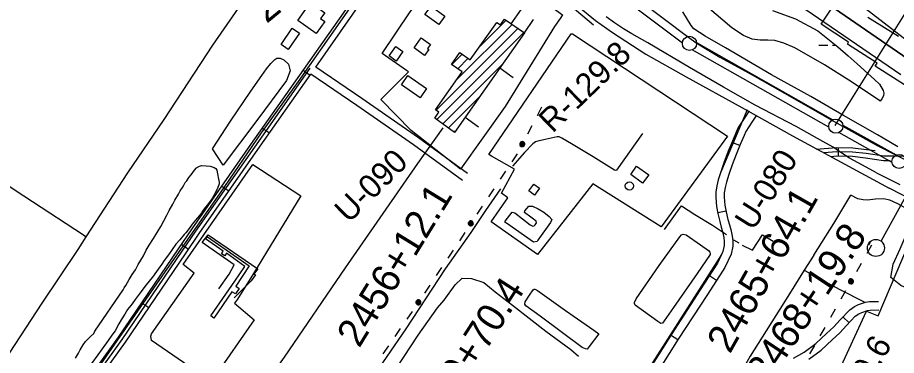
# Model space of a CAD drawing. Extents: x 3535183 to 3573198, y 534952 to 560562.
# Drawn here: x 3550386 to 3553490, y 545059 to 546252 of the extents above; entities that cross this region are included whole.
import ezdxf

# ---------------------------------------------------------------- set-up
doc = ezdxf.new("R2010")
doc.units = 0
for name, color, linetype in [('V-BLDG-OTLN', 7, 'Continuous'), ('V-DOMW-TANK', 7, 'Continuous'), ('V-DTCH-CNTR', 7, 'Continuous'), ('V-FLOD-BASE', 7, 'Continuous'), ('V-LEVE-TOET', 7, 'Continuous'), ('V-RIVR-EDGE', 7, 'Continuous'), ('V-RIVR-RANG', 7, 'Continuous'), ('V-RIVR-RANG-IDEN', 7, 'Continuous'), ('V-ROAD-CNTR', 7, 'Continuous'), ('V-RRAP-RVMT', 7, 'Continuous'), ('V-SITE-OTLN', 7, 'Continuous'), ('V-SITE-VEGE', 7, 'Continuous'), ('V-SURV-IDEN', 7, 'Continuous'), ('V-SURV-LINE', 7, 'Continuous'), ('V-TOPO-DPTH', 7, 'Continuous'), ('V-TOPO-MINR', 7, 'Continuous'), ('V-TOPO-SHOR', 7, 'Continuous'), ('V-UTIL-LINE', 7, 'Continuous'), ('V-WETL-SWMP', 7, 'Continuous')]:
    doc.layers.add(name, color=color, linetype=linetype)

msp = doc.modelspace()

# ---------------------------------------------------------------- linework, layer by layer
at = {"layer": 'V-BLDG-OTLN'}
for p, q in [((3552017.2, 546147.4), (3552111.8, 546242)), ((3551864.8, 545924.3), (3552153.8, 546213.3)), ((3551939.3, 546034.2), (3552132.8, 546227.7)), ((3551867.1, 545891.3), (3552174.8, 546199)), ((3551920, 546085.6), (3551957, 546122.6)), ((3551887.8, 545876.6), (3552100.9, 546089.7)), ((3551940.8, 546071), (3551977.8, 546108)), ((3551908.4, 545861.9), (3552017.2, 545970.7)), ((3551929, 545847.2), (3551933.6, 545851.7))]:
    msp.add_line(p, q, dxfattribs=at)
for points in [[(3551441.4, 546195.1), (3551376.2, 546241.5), (3551420.8, 546304.2), (3551471.1, 546268.5), (3551456.5, 546248), (3551471.5, 546237.4)], [(3551873.9, 546226.9), (3551825.3, 546262.7), (3551846.6, 546291.7), (3551895.3, 546256)], [(3552176.7, 546197.6), (3551929.9, 545846.5), (3551860, 545896.4), (3551874.7, 545917.4), (3551863, 545925.6), (3551957.1, 546059.5), (3551918.8, 546086.5), (3551948.4, 546128.7), (3551985.4, 546102.7), (3552079, 546234.4), (3552091.7, 546225.5), (3552106, 546246)], [(3551381.8, 546196), (3551342.3, 546138.8), (3551316.8, 546156.4), (3551356.4, 546213.6)], [(3551824.1, 546117.5), (3551786.9, 546144.2), (3551812.2, 546179.6), (3551844.4, 546156.7), (3551834.1, 546142.3), (3551839.2, 546138.6)], [(3551747.3, 546131.7), (3551723.4, 546098.3), (3551698.6, 546116), (3551722.5, 546149.5)], [(3551808, 545968.6), (3551742.3, 546013.7), (3551765.2, 546047), (3551831.2, 546001.7)], [(3552552.2, 545697.7), (3552572.4, 545727), (3552615.7, 545697), (3552594.1, 545667)], [(3552229.5, 545649.9), (3552211.6, 545625.4), (3552191.8, 545639.8), (3552209.6, 545664.2)]]:
    msp.add_lwpolyline(points, close=True, dxfattribs=at)
at = {"layer": 'V-DOMW-TANK'}
msp.add_line((3553418, 545438.4), (3553418, 545438.4), dxfattribs=at)
for centre, radius in [((3552547.3, 545657.4), 14.6), ((3553418, 545438.4), 30)]:
    msp.add_circle(centre, radius, dxfattribs=at)
at = {"layer": 'V-DTCH-CNTR'}
for points in [[(3549823, 544280.9), (3549847.8, 544313.9), (3549867.8, 544338.4), (3549879.3, 544355.3), (3549897.7, 544384.2), (3549955.1, 544474.2), (3550033.4, 544589.5), (3550104.2, 544692), (3550208.5, 544851.6), (3550340, 545039.7), (3550473, 545243.3), (3550600.2, 545433.3), (3550628.8, 545477.5), (3550775.7, 545704.1), (3550903.7, 545891.4), (3551076.3, 546154.5), (3551225.3, 546370.6), (3551350.2, 546566.7), (3551495, 546786.5), (3551566.3, 546900.3), (3551585.6, 546926.6), (3551603.7, 546946.7), (3551615.5, 546958.5), (3551631.8, 546976.1)], [(3550628.6, 545477.1), (3550619.4, 545483.2), (3550409, 545621.6), (3550136.6, 545800.7), (3549900.1, 545961.8), (3549697.5, 546099.9), (3549499.2, 546237), (3549376.2, 546319.1), (3549353.9, 546335.2)]]:
    msp.add_lwpolyline(points, dxfattribs=at)
at = {"layer": 'V-FLOD-BASE'}
msp.add_lwpolyline([(3552728.5, 546201.9), (3552782.9, 546162.3), (3552866.7, 546111.9), (3552981.4, 546049), (3553130.3, 545964.7), (3553260.3, 545890.7), (3553422, 545799.8), (3553551.3, 545734.6), (3553670, 545680.7)], dxfattribs=at)
at = {"layer": 'V-LEVE-TOET'}
for points in [[(3553423.4, 545837.3), (3553303.7, 545905.7), (3553188.3, 545973), (3553048.7, 546049.9), (3552887.2, 546145.2), (3552815.3, 546185.5), (3552774.3, 546212.4), (3552765.1, 546223.2), (3552735.5, 546271.5)], [(3553419.9, 545703.8), (3553370.2, 545731), (3553324.8, 545755.5), (3553290.7, 545777.7), (3553266.9, 545794.4), (3553230, 545814.1), (3553135.9, 545867.5), (3552991.9, 545942), (3552879.9, 546006.5), (3552759.3, 546075.8), (3552612.3, 546162.6), (3552555.8, 546194.5), (3552526.8, 546212.2), (3552495.2, 546233.5), (3552465.4, 546253.8)], [(3553495.9, 545795.2), (3553444.1, 545826), (3553423.4, 545837.3)], [(3553419.9, 545703.8), (3553502.1, 545661.9)]]:
    msp.add_lwpolyline(points, dxfattribs=at)
at = {"layer": 'V-RIVR-EDGE'}
msp.add_lwpolyline([(3553389.6, 546253.4), (3553497.5, 546186.5)], dxfattribs=at)
at = {"layer": 'V-RIVR-RANG'}
msp.add_line((3553274.3, 545871.2), (3553793.4, 546702.4), dxfattribs=at)
at = {"layer": 'V-ROAD-CNTR'}
for p, q in [((3551395.6, 546066), (3551420.1, 546048.8)), ((3551251.7, 545861.6), (3551276.2, 545844.4)), ((3552937.4, 545799.9), (3552909.6, 545811.2)), ((3553285.2, 545793), (3553284.7, 545763)), ((3551108.1, 545656.9), (3551132.7, 545639.7)), ((3552889, 545568.8), (3552859.7, 545562.4)), ((3550965.4, 545451.4), (3550990.3, 545434.5)), ((3552854.9, 545324), (3552829.6, 545340.2)), ((3550824.9, 545244.7), (3550849.7, 545227.8)), ((3553301.6, 545195.1), (3553323.4, 545174.5)), ((3552718.5, 545114.7), (3552693, 545130.6))]:
    msp.add_line(p, q, dxfattribs=at)
for points in [[(3551397.5, 546068.6), (3551590.1, 546344), (3551810, 546652.4), (3551873.5, 546726.1)], [(3551975.2, 545701.1), (3551801.9, 545827.3), (3551601.7, 545966.2), (3551439.5, 546076.4), (3551614.6, 546326.7), (3551833.6, 546633.9), (3551896.2, 546706.5)], [(3552355.5, 546300.3), (3552427.8, 546241), (3552487.9, 546198.6), (3552605, 546122.8), (3552747.5, 546043), (3552944.9, 545934.1), (3553123.8, 545834.6)], [(3549755.9, 543668.4), (3549762.9, 543704.8), (3549977.2, 544010.2), (3550047.5, 544134.6), (3550098.6, 544219.2), (3550148.5, 544288.2), (3550313.7, 544521.6), (3550508.1, 544796.9), (3550742.6, 545123.7), (3550954.4, 545435.2), (3551002.8, 545506.3), (3551210.6, 545803.3), (3551397.5, 546068.8)], [(3551418.5, 546072.5), (3551222.9, 545794.7), (3551015.1, 545497.8), (3550966.9, 545426.8), (3550754.9, 545115.1), (3550520.3, 544788.2), (3550326, 544513), (3550160.7, 544279.4), (3550111.2, 544210.9), (3550060.5, 544127.1), (3549989.9, 544002.2), (3549777, 543698.8), (3549770.4, 543664.6), (3549771.4, 543644.3), (3549792.5, 543620.6), (3550177.9, 543353.6), (3550396, 543659.6)], [(3550383.8, 543668.3), (3550174.2, 543374.3), (3549802.5, 543631.9), (3549786.2, 543650.3), (3549785.5, 543663.5), (3549791.1, 543692.8), (3550002.6, 543994.1), (3550073.4, 544119.5), (3550123.7, 544202.6), (3550172.9, 544270.7), (3550338.2, 544504.3), (3550532.5, 544779.5), (3550767.2, 545106.5), (3550979.3, 545418.3), (3551027.5, 545489.3), (3551235.2, 545786.1), (3551422.3, 546051.8)], [(3551957.5, 545676.8), (3551784.5, 545802.9), (3551584.7, 545941.4), (3551422.3, 546051.8)], [(3552963.5, 545925.4), (3552869.4, 545703.9)], [(3552970.3, 545923), (3552954.7, 545898.5), (3552931.8, 545863.5), (3552924.6, 545846.9), (3552911.2, 545815.1), (3552896.7, 545779.8), (3552882.1, 545742.5), (3552870.2, 545707.7), (3552861.2, 545678.8), (3552855.8, 545657.9), (3552852.1, 545635.2), (3552852.3, 545616), (3552854.8, 545584.8), (3552860.2, 545560.2), (3552866.2, 545531.8), (3552871.7, 545511.9), (3552876.2, 545496.4), (3552881.1, 545475.1), (3552882.1, 545461.8), (3552882.3, 545447.4), (3552877.8, 545425.8), (3552858.2, 545384.7), (3552797.7, 545290.5), (3552694.3, 545132.5), (3552605.5, 544990.9)], [(3552995.6, 545906.9), (3552979.9, 545882.2), (3552958.4, 545849.2), (3552952.2, 545835.1), (3552938.9, 545803.5), (3552924.6, 545768.6), (3552910.3, 545732.2), (3552898.8, 545698.3), (3552890, 545670.5), (3552885.2, 545651.7), (3552882.1, 545633), (3552882.3, 545617.4), (3552884.5, 545589.2), (3552889.5, 545566.5), (3552895.3, 545538.8), (3552900.5, 545520.1), (3552905.2, 545503.9), (3552910.8, 545479.6), (3552912.1, 545463.2), (3552912.4, 545444.5), (3552906.4, 545416.1), (3552884.4, 545370.1), (3552822.9, 545274.1), (3552719.5, 545116.4), (3552630.5, 544974.3)], [(3551887.8, 545861.9), (3551798.9, 545737), (3551543.3, 545368.7), (3551327.6, 545053.4), (3550826.5, 544345.6)], [(3553123.8, 545834.6), (3553465, 545650.1)], [(3553207.3, 545787.2), (3553278.8, 545793.1), (3553336.8, 545792), (3553385.2, 545786.4), (3553415, 545782)], [(3553604.2, 545764.1), (3553545.5, 545761), (3553480.7, 545762), (3553446.2, 545762.4), (3553383.2, 545771.5), (3553335.8, 545777), (3553279.3, 545778.1), (3553235.1, 545774.4)], [(3553258.4, 545761.3), (3553279.7, 545763.1), (3553334.8, 545762), (3553381.3, 545756.6), (3553445, 545747.4), (3553468.6, 545747.1)], [(3553549.7, 545605.5), (3553465, 545650.1)], [(3554258.3, 544995), (3554251.1, 544991.8), (3554208, 545000.2), (3554120.5, 545041.3), (3553849.7, 545154.3), (3553626.3, 545251.5), (3553505.8, 545306.1), (3553470.6, 545333.9), (3553478.5, 545381.5), (3553504, 545435.5), (3553537.1, 545511.9), (3553564.5, 545565.1), (3553571.2, 545591.4)], [(3552872.4, 545415.8), (3552629.7, 545035.4), (3552485.2, 544803.4)], [(3553126.7, 545049.6), (3553164.8, 545071.1), (3553205.5, 545101.5), (3553243.8, 545137), (3553269.4, 545159.9), (3553291.7, 545184.7), (3553325.5, 545220.4), (3553341.8, 545231.7), (3553356.3, 545239.2), (3553381.3, 545246.8), (3553394.7, 545249.4), (3553427.3, 545250)], [(3553181.3, 545045.9), (3553224.7, 545078.4), (3553264, 545114.8), (3553290.6, 545138.6), (3553313.7, 545164.3), (3553345.1, 545197.5), (3553357.3, 545205.9), (3553367.7, 545211.3), (3553388.5, 545217.7), (3553397.8, 545219.4), (3553427.9, 545220)]]:
    msp.add_lwpolyline(points, dxfattribs=at)
at = {"layer": 'V-RRAP-RVMT'}
msp.add_lwpolyline([(3553518.6, 546014.1), (3553414.8, 546079.9), (3553422.1, 546091.2), (3553317, 546157.9), (3553321.4, 546164.8), (3553225.1, 546228.8), (3553448.8, 546565.5)], dxfattribs=at)
at = {"layer": 'V-SITE-OTLN'}
for points in [[(3552283.2, 546220), (3552108.2, 545938.1), (3551950.7, 545716.7), (3551776.3, 545853.3), (3551669.6, 545962.4), (3551767, 546060), (3551759.6, 546065.1), (3551673.9, 546124.6), (3551773.1, 546271.8), (3551845.5, 546368.4), (3551769.6, 546432.5), (3551872, 546562.3), (3551874.2, 546564.8), (3551882, 546573.4), (3552311.5, 546261), (3552302.7, 546248.3)], [(3552050.4, 545768.3), (3552341.4, 546194.7), (3552345.9, 546194.5), (3552893.7, 545833.6), (3552659.6, 545513.2), (3552418.5, 545665.4), (3552223.2, 545415.8), (3552059.6, 545531.2), (3552118, 545615.8), (3552096, 545632.4), (3552142, 545716.4), (3552060.3, 545762.3)], [(3551386.5, 545622.5), (3551220, 545348.5), (3551163.2, 545258.1), (3551152.4, 545243.4), (3551222.1, 545184.7), (3551080.1, 544979.6), (3551061.6, 544978.3), (3551048, 544982.9), (3550859, 545111.9), (3550857.5, 545127.1), (3550859.2, 545135.9), (3551009.7, 545349.5), (3550971.8, 545380.4), (3551217.3, 545733.6)], [(3554146.4, 545033.6), (3554101, 544929.9), (3553788.2, 544189.9), (3553681.5, 544225.2), (3553597.8, 544105.7), (3553480.6, 544032.3), (3553469.5, 544028.4), (3553311.2, 544100.6), (3553354.7, 544208.5), (3553114.5, 544314), (3553288.1, 544719.5), (3553180.4, 544771.3), (3553385.1, 545216), (3553426.1, 545198.7), (3553553.5, 545497.7), (3554216.6, 545193.4)]]:
    msp.add_lwpolyline(points, close=True, dxfattribs=at)
at = {"layer": 'V-SITE-VEGE'}
msp.add_lwpolyline([(3551075.2, 545788.7), (3551138, 545885.5), (3551209.9, 545992.4), (3551249.4, 546047.4), (3551265.1, 546071.2), (3551281.4, 546089.7), (3551295, 546103.1), (3551302.1, 546108.1), (3551313.4, 546108.5), (3551327.1, 546101.9), (3551343.1, 546087.4), (3551349.1, 546063.7), (3551336.5, 546029.3), (3551232, 545888), (3551112.1, 545730.8)], close=True, dxfattribs=at)
for points in [[(3550659.8, 545145.3), (3550759.7, 545290.7), (3550763.3, 545297.3), (3550768.7, 545305.6), (3550780.5, 545327), (3550791.2, 545344.3), (3550802.8, 545361.6), (3550812.8, 545380.6), (3550830.8, 545411.1), (3550840.9, 545430.9), (3550851.6, 545448.2), (3550866.9, 545472.1), (3550892.1, 545514.1), (3550913.8, 545553.7), (3550922, 545570.3), (3550934.6, 545592.5), (3550941.9, 545606.6), (3550954.5, 545628), (3550960.9, 545639.6), (3550968.9, 545651.9), (3550973.4, 545660.2), (3550978.8, 545669.2), (3550984.1, 545675.8), (3550991.3, 545687.3), (3550999.3, 545697.1), (3551011.7, 545712.7), (3551018.7, 545720.8), (3551029.1, 545727.2), (3551035.9, 545729.5), (3551052.7, 545728.8), (3551066.2, 545727.5), (3551080.3, 545722.7), (3551086.1, 545719.1), (3551090.1, 545713.1), (3551092.1, 545700.4), (3551096.5, 545681.6), (3551097.2, 545678.3), (3551098.5, 545669.8), (3551098.3, 545664.7), (3551093.7, 545652.3), (3551090, 545644), (3551087.2, 545637.3), (3551082.7, 545629.1), (3551079.9, 545623.3), (3551071, 545609.3), (3551063, 545599.5), (3551056.8, 545590.4), (3551050.5, 545582.3), (3551038.2, 545567.6), (3551035.5, 545562.6), (3551028.4, 545553.6), (3551020.4, 545543.8), (3551003.6, 545522.5)], [(3551003.6, 545522.5), (3550992.1, 545506.9), (3550980.6, 545492.2), (3550975.3, 545486.5), (3550959.4, 545467.7), (3550945.3, 545451.4), (3550919.5, 545414.5), (3550904.4, 545394), (3550896.3, 545381.6), (3550889.2, 545371.8), (3550876.8, 545355.4), (3550862.5, 545335.7), (3550856.3, 545327.5), (3550836, 545302.2), (3550822.7, 545285), (3550802.2, 545257.1), (3550791.5, 545241.5), (3550774.8, 545221), (3550764.9, 545204.6), (3550752.3, 545184.8), (3550744.2, 545170.8), (3550730.6, 545146), (3550719.1, 545130.5), (3550706.6, 545111.5), (3550685.2, 545082.9), (3550670.1, 545061.5), (3550647, 545031.2)], [(3551699.7, 544976.3), (3551801.2, 545130.7), (3551869.3, 545227.3), (3551892.9, 545254.2), (3551931.5, 545308.4), (3551956.7, 545331.8), (3551989.7, 545330.6), (3552032.7, 545316.8), (3552073.2, 545283.9), (3552134, 545236.4), (3552252.3, 545144.9), (3552340.4, 545080.7), (3552367.3, 545057.1)], [(3550590.4, 545049.4), (3550601.2, 545066.7), (3550607.6, 545079.1), (3550617.5, 545097.2), (3550626.4, 545108.7), (3550643.9, 545125.7), (3550656.1, 545137.1), (3550659.8, 545145.3)]]:
    msp.add_lwpolyline(points, dxfattribs=at)
at = {"layer": 'V-SURV-LINE'}
for points in [[(3552498.8, 546376.8), (3552752.6, 546184.6)], [(3552734.5, 546160.7), (3552480.7, 546352.9)], [(3552784.3, 546163.8), (3553266.3, 545891.2)], [(3553251.5, 545865.1), (3552769.5, 546137.7)], [(3553301, 545871.7), (3553489.4, 545766.6)], [(3553474.8, 545740.4), (3553286.4, 545845.5)]]:
    msp.add_lwpolyline(points, dxfattribs=at)
for centre in [(3552759.5, 546160.6), (3553276.3, 545868.4), (3553499.6, 545743.8)]:
    msp.add_circle(centre, 25, dxfattribs=at)
at = {"layer": 'V-TOPO-DPTH'}
msp.add_lwpolyline([(3553916.9, 545840.5), (3553271.9, 546283.1)], dxfattribs=at)
at = {"layer": 'V-TOPO-MINR'}
for points in [[(3552941.7, 546623.6), (3553555.9, 546149.8)], [(3552812.5, 546525.7), (3553506.2, 546051.2)], [(3553271.9, 546283.1), (3553916.9, 545840.5)]]:
    msp.add_lwpolyline(points, dxfattribs=at)
at = {"layer": 'V-TOPO-SHOR'}
msp.add_line((3552914.4, 545467.3), (3552934, 545456.1), dxfattribs=at)
for points in [[(3552420, 546224.9), (3552277.5, 546346), (3552184.1, 546427.8), (3551995.5, 546592.4), (3551898.3, 546679.6)], [(3552593.2, 545842.8), (3552527.6, 545750), (3552501.8, 545713.6), (3552498.3, 545712), (3552494.4, 545713), (3552419.2, 545760.2), (3552342.7, 545806.2), (3552309.1, 545826.1), (3552299.7, 545830.8), (3552292.3, 545831.1), (3552250.2, 545821.8), (3552223.9, 545815.4), (3552215.5, 545812.7), (3552205.7, 545805.7), (3552176.3, 545775.9), (3552134.6, 545727.3)], [(3552091.6, 545647.2), (3552038.9, 545570.3), (3551986.9, 545492.7), (3551896.8, 545364.8), (3551757.9, 545153), (3551636.4, 544977.2), (3551580.6, 544898.6)], [(3553198.2, 545412.8), (3553269.6, 545525.4), (3553329.3, 545625.4)], [(3553535.2, 545572.2), (3553495, 545594.6), (3553467.1, 545607.2), (3553445.1, 545611.7), (3553416.9, 545610.3), (3553388.6, 545606.8), (3553373.2, 545608.5), (3553353.9, 545612.2), (3553329.3, 545625.4)], [(3552208.6, 545458.7), (3552113.7, 545526), (3552109, 545528.9), (3552108.5, 545533.1), (3552133, 545564.4), (3552142.5, 545562), (3552196.5, 545520.2), (3552206.6, 545515), (3552211.5, 545516.2), (3552215, 545520.2), (3552219.4, 545527.6), (3552218.3, 545533.1), (3552198.9, 545547.5), (3552176.9, 545564.1), (3552178.5, 545569.6), (3552192.1, 545586.2), (3552205.1, 545585.7), (3552225.4, 545576.7), (3552244.8, 545564.3), (3552264.1, 545549.2), (3552273.4, 545539.2), (3552273.4, 545538.6), (3552268.8, 545527.8), (3552224, 545465.6), (3552221.1, 545461.6), (3552208.6, 545458.7)], [(3552671.7, 545503.7), (3552731.4, 545587.1), (3552778.5, 545556.6), (3552841, 545519), (3552890.8, 545485.6)], [(3552832.3, 545415), (3552787.2, 545348), (3552703.5, 545228.6), (3552670.4, 545181.1), (3552664, 545173.5), (3552658.8, 545172), (3552647.7, 545178.5), (3552568.1, 545236.3), (3552564.9, 545242.5), (3552565, 545246), (3552570.7, 545258.8), (3552652.6, 545376.6), (3552725.1, 545477.3), (3552731.5, 545484.9), (3552737.7, 545487.3), (3552747.2, 545485.2), (3552798.9, 545449.3), (3552826.8, 545430), (3552830.9, 545423.7), (3552832.5, 545418.5), (3552832.3, 545415)], [(3552945.9, 545448.7), (3552981.6, 545430.6), (3553017.1, 545484.9), (3553055, 545462.6)], [(3553198.2, 545412.8), (3553164.8, 545359.9), (3553106.6, 545267.6), (3552974.3, 545056.1), (3552952.2, 545018.8)], [(3553164.8, 545359.9), (3553291, 545291.6), (3553376.6, 545248.9)], [(3552222.3, 545288.5), (3552321.3, 545217.8), (3552422.2, 545148.8), (3552439.1, 545136), (3552405.2, 545090.3), (3552397.9, 545081.9), (3552391.9, 545082.1), (3552380.8, 545087.7), (3552231.9, 545197.7), (3552181.1, 545234.4), (3552177.8, 545239.8), (3552179, 545248.4), (3552194.7, 545272.2), (3552207.6, 545290.8), (3552211.1, 545293.3), (3552213.7, 545293.2), (3552218.9, 545291.3), (3552222.3, 545288.5)]]:
    msp.add_lwpolyline(points, dxfattribs=at)
at = {"layer": 'V-UTIL-LINE'}
for p, q in [((3553438.2, 545464.4), (3555206.3, 548695)), ((3552129.7, 546229.8), (3552166, 546281.1)), ((3552176.7, 546197.6), (3552208.6, 546245.1)), ((3552089.9, 546074.1), (3552136.9, 546040.5)), ((3551967.4, 545899.9), (3552014.7, 545866.4)), ((3551050.6, 545470.6), (3551057, 545477.2))]:
    msp.add_line(p, q, dxfattribs=at)
for points in [[(3550164.1, 544289.7), (3550337.1, 544538.9), (3550606.5, 544921), (3550897.2, 545338.8), (3551103.2, 545632.8), (3551247.8, 545844.8), (3551379, 546026), (3551525.3, 546235.3), (3551618.2, 546369.2), (3551624.2, 546365.5), (3551758.4, 546557.9), (3551812.9, 546641.1)], [(3552237.4, 545935.1), (3552221.6, 545905)], [(3552202.9, 545869.6), (3552187.1, 545839.6)], [(3552169, 545805), (3552171.8, 545805.4), (3552170.3, 545807.1), (3552167.5, 545806.7), (3552166.5, 545804), (3552169.4, 545802.3), (3552173.9, 545803.5), (3552174.1, 545807.8), (3552170.6, 545811.1), (3552166.2, 545810), (3552163.3, 545806.6), (3552164.3, 545801.9), (3552169, 545799), (3552176.9, 545800.8), (3552177.9, 545804.2), (3552177.5, 545807.7), (3552175.9, 545810.8), (3552173.1, 545813), (3552169.8, 545814), (3552166.3, 545813.6), (3552163.2, 545812), (3552161, 545809.2), (3552160, 545805.9), (3552160.4, 545802.4), (3552162, 545799.3), (3552164.8, 545797.1), (3552168.1, 545796.1), (3552171.6, 545796.4), (3552174.7, 545798.1), (3552176.9, 545800.8)], [(3552150.6, 545770.6), (3552131.8, 545742.3)], [(3552109.6, 545709), (3552090.8, 545680.7)], [(3552068.6, 545647.4), (3552049.8, 545619.1)], [(3552027.6, 545585.8), (3552008.8, 545557.5)], [(3551987.2, 545525), (3551990.1, 545525.1), (3551988.7, 545526.9), (3551986, 545526.8), (3551984.6, 545524.2), (3551987.4, 545522.2), (3551992, 545523), (3551992.7, 545527.2), (3551989.5, 545530.9), (3551985, 545530.2), (3551981.7, 545527.1), (3551982.2, 545522.3), (3551986.6, 545519), (3551994.7, 545520), (3551996.1, 545523.3), (3551996, 545526.8), (3551994.7, 545530), (3551992.2, 545532.5), (3551989, 545533.8), (3551985.4, 545533.8), (3551982.2, 545532.5), (3551979.7, 545530), (3551978.4, 545526.7), (3551978.4, 545523.2), (3551979.8, 545520), (3551982.2, 545517.5), (3551985.5, 545516.2), (3551989, 545516.2), (3551992.2, 545517.5), (3551994.7, 545520)], [(3551965.6, 545492.5), (3551946.8, 545464.2)], [(3551097.4, 545294.2), (3551134.3, 545346.2), (3551151.3, 545379.1), (3551038.4, 545457.4), (3551059.3, 545485.4), (3551235, 545364.4), (3551221.3, 545346.4), (3551226.7, 545344.1), (3551211.5, 545322.1), (3551151.7, 545262)], [(3551057, 545477.2), (3551203.9, 545375.8), (3551157.4, 545304.2), (3551168.7, 545295.6), (3551155.6, 545276.2), (3551143.6, 545283.5), (3551079.1, 545190.7), (3551068.5, 545199.3), (3551153.2, 545320.8), (3551189.4, 545372.9), (3551124.7, 545419.9), (3551118.9, 545410.5), (3551106.1, 545417.8), (3551112.7, 545427.2), (3551050.6, 545470.6)], [(3551924.6, 545430.9), (3551905.8, 545402.6)], [(3553402.8, 545448.3), (3553385.9, 545418.8)], [(3553397.7, 545458.7), (3553392.2, 545449)], [(3551883.7, 545369.3), (3551864.8, 545341)], [(3553366.1, 545384.1), (3553349.2, 545354.5)], [(3551842.7, 545307.7), (3551823.9, 545279.4)], [(3553329.9, 545320.7), (3553332.8, 545320.9), (3553331.3, 545322.7), (3553328.5, 545322.4), (3553327.4, 545319.7), (3553330.3, 545317.9), (3553334.8, 545319), (3553335.2, 545323.3), (3553331.8, 545326.7), (3553327.3, 545325.7), (3553324.3, 545322.4), (3553325.1, 545317.7), (3553329.7, 545314.7), (3553337.7, 545316.2), (3553338.8, 545319.5), (3553338.6, 545323), (3553337, 545326.2), (3553334.4, 545328.5), (3553331, 545329.6), (3553327.5, 545329.4), (3553324.4, 545327.8), (3553322.1, 545325.1), (3553321, 545321.8), (3553321.2, 545318.3), (3553322.8, 545315.2), (3553325.4, 545312.9), (3553328.8, 545311.7), (3553332.3, 545312), (3553335.4, 545313.6), (3553337.7, 545316.2)], [(3553310.6, 545286.8), (3553293.7, 545257.3)], [(3551802.3, 545246.9), (3551805.1, 545247), (3551803.8, 545248.8), (3551801, 545248.7), (3551799.7, 545246.1), (3551802.4, 545244.1), (3551807, 545244.9), (3551807.7, 545249.1), (3551804.5, 545252.8), (3551800, 545252.1), (3551796.8, 545249), (3551797.3, 545244.2), (3551801.7, 545240.9), (3551809.8, 545241.9), (3551811.1, 545245.2), (3551811.1, 545248.7), (3551809.7, 545251.9), (3551807.3, 545254.4), (3551804, 545255.7), (3551800.5, 545255.7), (3551797.3, 545254.4), (3551794.8, 545251.9), (3551793.4, 545248.6), (3551793.4, 545245.1), (3551794.8, 545241.9), (3551797.3, 545239.4), (3551800.5, 545238.1), (3551804, 545238.1), (3551807.3, 545239.4), (3551809.8, 545241.9)], [(3551780.1, 545214.8), (3551760.8, 545186.8)], [(3553273.9, 545222.6), (3553257, 545193)], [(3551738, 545153.9), (3551718.7, 545126)], [(3553237.2, 545158.3), (3553220.3, 545128.8)], [(3551695.9, 545093.1), (3551676.6, 545065.1)], [(3553200.5, 545094), (3553183.6, 545064.5)]]:
    msp.add_lwpolyline(points, dxfattribs=at)
at = {"layer": 'V-WETL-SWMP'}
for p, q in [((3553216.4, 546154.7), (3553248.4, 546154.7)), ((3553264.4, 546154.7), (3553276.1, 546154.7))]:
    msp.add_line(p, q, dxfattribs=at)
msp.add_lwpolyline([(3553052.9, 546276.7), (3553133.5, 546246.7), (3553212.8, 546204.6), (3553236.4, 546185.4), (3553283.7, 546148.8), (3553319.9, 546116.1), (3553351.9, 546088), (3553389.7, 546054.3), (3553413.3, 546033.4), (3553430.9, 546016.2), (3553444, 545994), (3553446.3, 545985.2), (3553444.2, 545975.7), (3553439.4, 545964.6), (3553433, 545956.1), (3553430.5, 545958.9), (3553322.7, 546030.8), (3553236.1, 546084.5), (3553131.3, 546144.2), (3553092.8, 546161.3), (3553061, 546170.3), (3553035.9, 546172.1), (3553008.9, 546171.4), (3552981.2, 546175.1), (3552950.4, 546188.4), (3552909.6, 546215.2), (3552822, 546289.8)], dxfattribs=at)

# ---------------------------------------------------------------- texts
at = {"layer": 'V-RIVR-RANG-IDEN'}
for s, rotation, p in [('R-129.8', 44.1677, (3552276, 545840.9)), ('U-090', 44.7873, (3551556.1, 545523.2)), ('U-080', 57.8723, (3552984.5, 545495.6)), ('R-129.6', 60.3164, (3553281.1, 544754.9))]:
    msp.add_text(s, height=83, rotation=rotation, dxfattribs=at).set_placement(p)
at = {"layer": 'V-SURV-IDEN'}
for s, rotation, p in [('2449+80.6', 39.3871, (3551265.9, 546228.6)), ('2456+12.1', 58.4725, (3551593.1, 545082.5)), ('2465+64.1', 60.4186, (3552902.4, 545062.2)), ('2468+19.8', 56.3579, (3553036.4, 544952.2)), ('2459+70.4', 57.2589, (3551836.9, 544757))]:
    msp.add_text(s, height=100, rotation=rotation, dxfattribs=at).set_placement(p)

doc.saveas('drawing.dxf')
